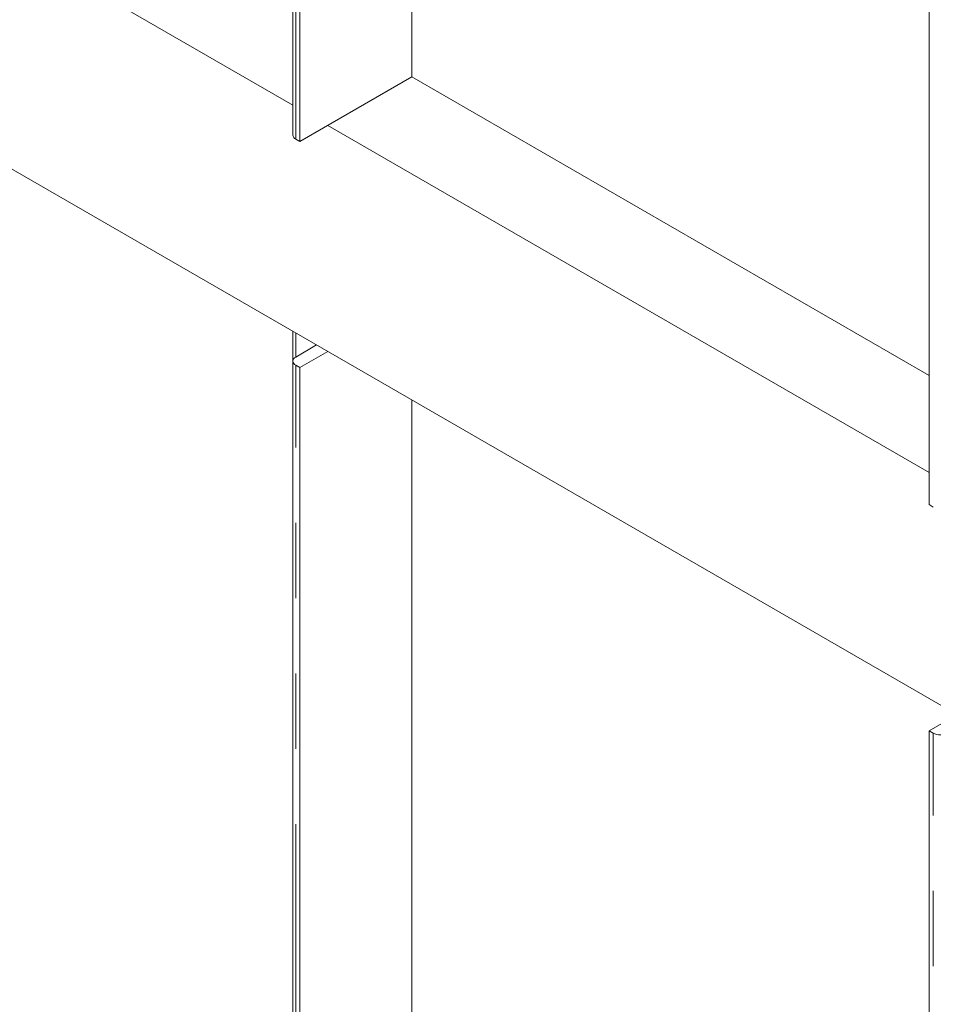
# Model space of a CAD drawing. Header units: millimetres. Extents: x 450 to 25135, y 150 to 17673.
# Tile 297 of 463: x 17613 to 18075, y 10599 to 11096. Entities that reach past the tile are written whole.
import ezdxf

# ---------------------------------------------------------------- set-up
doc = ezdxf.new("R2010")
doc.units = ezdxf.units.MM
doc.linetypes.add('SLD-Centrada-doble', pattern=[12.7, 6.35, -1.27, 1.27, -1.27, 1.27, -1.27])
doc.linetypes.add('SLD-Continua', pattern=[0])
doc.layers.add('OCULTA', color=8, linetype='SLD-Continua')

msp = doc.modelspace()

# ---------------------------------------------------------------- linework, layer by layer
at = {"layer": 'OCULTA', "linetype": 'SLD-Continua', "lineweight": 18, "ltscale": 30}
for p, q in [((17751.39, 12011.22), (17751.39, 11038.13)), ((17754.98, 11034.87), (17754.98, 12009.15)), ((18073.17, 10851.22), (18073.17, 11825.51)), ((17811.54, 11067.51), (17811.54, 11686.6)), ((17751.39, 11053.26), (17486.27, 11206.27)), ((18327.73, 10606.3), (17486.27, 11091.94)), ((17811.54, 11067.51), (17754.98, 11034.87)), ((18073.17, 10916.52), (17811.54, 11067.51)), ((18073.17, 10867.54), (17769.12, 11043.03)), ((17754.98, 11034.87), (17752.85, 11036.09)), ((17751.39, 10938.93), (17751.39, 10923.8)), ((17763.46, 10931.96), (17752.85, 10925.84)), ((17754.98, 10920.54), (17769.12, 10928.7)), ((17751.39, 10923.8), (17751.39, 10500.03)), ((17752.85, 10921.76), (17754.98, 10920.54)), ((17754.98, 10497.96), (17754.98, 10920.54)), ((17811.54, 10467.72), (17811.54, 10904.21)), ((18075.29, 10850), (18073.17, 10851.22)), ((18087.32, 10745.05), (18073.17, 10736.89)), ((18073.17, 10736.89), (18075.29, 10735.67)), ((18073.17, 10314.31), (18073.17, 10736.89))]:
    msp.add_line(p, q, dxfattribs=at)
at = {"layer": 'OCULTA', "linetype": 'SLD-Centrada-doble', "lineweight": 18, "ltscale": 30}
for p, q in [((17752.85, 11036.09), (17752.85, 12010.38)), ((17752.85, 10925.84), (17752.85, 10938.08)), ((17752.85, 10499.18), (17752.85, 10921.76)), ((18075.29, 10313.09), (18075.29, 10735.67))]:
    msp.add_line(p, q, dxfattribs=at)
at = {"layer": 'OCULTA', "linetype": 'SLD-Continua', "lineweight": 18, "ltscale": 900}
for centre, radius, start, end in [((17753.89, 11038.38), 2.51, 185.699, 245.6346), ((17753.63, 10923.8), 2.18, 110.7714, 249.2286), ((18078.83, 10742.49), 7.69, 242.616, 297.384)]:
    msp.add_arc(centre, radius, start, end, dxfattribs=at)

doc.saveas('drawing.dxf')
